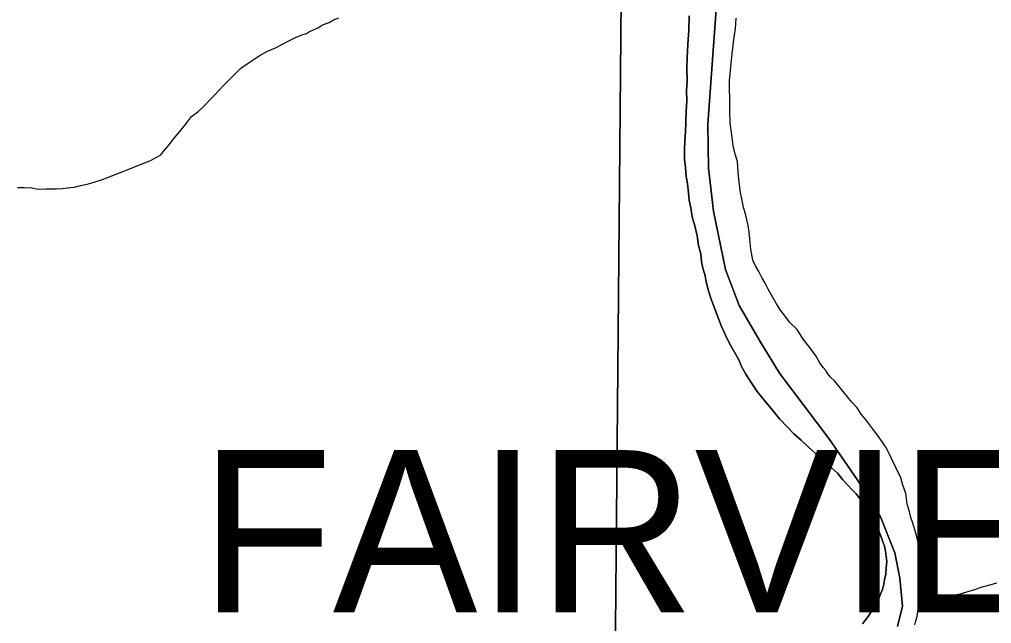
# Model space of a CAD drawing. Extents: x 2010165 to 2382125, y 1060529 to 1407316.
# Drawn here: x 2149732 to 2152727, y 1254996 to 1256857 of the extents above; entities that cross this region are included whole.
import ezdxf

# ---------------------------------------------------------------- set-up
doc = ezdxf.new("R2010")
doc.units = 0
for name, color, linetype in [('GM_X_Corporation', 7, 'Continuous'), ('GM_X_Corporation_Text', 7, 'Continuous'), ('GM_X_Major_River', 7, 'Continuous'), ('GM_X_Minor_River', 7, 'Continuous'), ('GM_X_Section', 7, 'Continuous')]:
    doc.layers.add(name, color=color, linetype=linetype)

msp = doc.modelspace()

# ---------------------------------------------------------------- linework, layer by layer
at = {"layer": 'GM_X_Corporation'}
for points in [[(2152437.4, 1254986.7), (2152452.2, 1255049.2), (2152444.6, 1255135.3), (2152429, 1255213.1), (2152384.8, 1255324.5), (2152312.5, 1255439.4), (2152225.9, 1255566), (2152073.9, 1255767.4), (2152013.9, 1255864.5), (2151949.7, 1255975.5), (2151907.5, 1256086.9), (2151870, 1256266.6), (2151855.4, 1256398.6), (2151852.7, 1256534.9), (2151870.1, 1256775.9), (2151882.8, 1256944.5)], [(2151882.8, 1256944.5), (2151870.1, 1256775.9), (2151852.7, 1256534.9), (2151855.4, 1256398.6), (2151870, 1256266.6), (2151907.5, 1256086.9), (2151949.7, 1255975.5), (2152013.9, 1255864.5), (2152073.9, 1255767.4), (2152225.9, 1255566), (2152312.5, 1255439.4), (2152384.8, 1255324.5), (2152429, 1255213.1), (2152444.6, 1255135.3), (2152452.2, 1255049.2), (2152437.4, 1254986.7)]]:
    msp.add_lwpolyline(points, dxfattribs=at)
at = {"layer": 'GM_X_Major_River'}
for points in [[(2152329.7, 1254994.5), (2152347.3, 1255016.9), (2152359, 1255037.2), (2152368.7, 1255055.5), (2152378.5, 1255069.7), (2152384.2, 1255083.9), (2152390, 1255098), (2152393.7, 1255112.1), (2152397.4, 1255130.3), (2152401.1, 1255148.4), (2152402.7, 1255168.5), (2152404.4, 1255186.6), (2152402.1, 1255202.6), (2152399.8, 1255218.6), (2152397.5, 1255234.6), (2152391.2, 1255250.6), (2152384.8, 1255268.5), (2152376.4, 1255288.4), (2152365.9, 1255312.3), (2152351.3, 1255344.1), (2152332.8, 1255365.8), (2152320.5, 1255381.7), (2152310.2, 1255395.5), (2152300, 1255405.4), (2152281.5, 1255425.1), (2152269.3, 1255438.9), (2152252.8, 1255458.6), (2152232.4, 1255476.3), (2152212, 1255494), (2152191.6, 1255513.7), (2152163, 1255539.2), (2152140.6, 1255560.8), (2152118.1, 1255580.5), (2152097.6, 1255602.2), (2152075.1, 1255625.8), (2152052.5, 1255653.5), (2152027.9, 1255683.1), (2152005.3, 1255710.8), (2151986.7, 1255738.5), (2151970.2, 1255764.3), (2151957.8, 1255786.1), (2151947.3, 1255810), (2151934.8, 1255831.9), (2151922.4, 1255853.7), (2151911.9, 1255875.6), (2151903.6, 1255893.5), (2151895.2, 1255911.4), (2151872, 1255971.1), (2151863.6, 1255995.1), (2151855.1, 1256021), (2151848.6, 1256045), (2151844.1, 1256071), (2151837.7, 1256090.9), (2151833.3, 1256110.9), (2151830.9, 1256134.9), (2151824.4, 1256160.9), (2151819.8, 1256190.9), (2151813.2, 1256220.9), (2151804.7, 1256248.8), (2151800.1, 1256276.8), (2151795.7, 1256300.8), (2151793.2, 1256322.9), (2151790.7, 1256350.9), (2151786.3, 1256374.9), (2151783.8, 1256400.9), (2151781.3, 1256427), (2151780.8, 1256455.1), (2151782.2, 1256483.2), (2151783.7, 1256511.3), (2151785.2, 1256541.5), (2151786.6, 1256573.6), (2151787.9, 1256607.8), (2151787.4, 1256637.8), (2151788.8, 1256668), (2151788.1, 1256706.1), (2151789.5, 1256740.2), (2151790.8, 1256780.4), (2151794, 1256824.6), (2151795.1, 1256868.8)], [(2151795.1, 1256868.8), (2151794, 1256824.6), (2151790.8, 1256780.4), (2151789.5, 1256740.2), (2151788.1, 1256706.1), (2151788.8, 1256668), (2151787.4, 1256637.8), (2151787.9, 1256607.8), (2151786.6, 1256573.6), (2151785.2, 1256541.5), (2151783.7, 1256511.3), (2151782.2, 1256483.2), (2151780.8, 1256455.1), (2151781.3, 1256427), (2151783.8, 1256400.9), (2151786.3, 1256374.9), (2151790.7, 1256350.9), (2151793.2, 1256322.9), (2151795.7, 1256300.8), (2151800.1, 1256276.8), (2151804.7, 1256248.8), (2151813.2, 1256220.9), (2151819.8, 1256190.9), (2151824.4, 1256160.9), (2151830.9, 1256134.9), (2151833.3, 1256110.9), (2151837.7, 1256090.9), (2151844.1, 1256071), (2151848.6, 1256045), (2151855.1, 1256021), (2151863.6, 1255995.1), (2151872, 1255971.1), (2151895.2, 1255911.4), (2151903.6, 1255893.5), (2151911.9, 1255875.6), (2151922.4, 1255853.7), (2151934.8, 1255831.9), (2151947.3, 1255810), (2151957.8, 1255786.1), (2151970.2, 1255764.3), (2151986.7, 1255738.5), (2152005.3, 1255710.8), (2152027.9, 1255683.1), (2152052.5, 1255653.5), (2152075.1, 1255625.8), (2152097.6, 1255602.2), (2152118.1, 1255580.5), (2152140.6, 1255560.8), (2152163, 1255539.2), (2152191.6, 1255513.7), (2152212, 1255494), (2152232.4, 1255476.3), (2152252.8, 1255458.6), (2152269.3, 1255438.9), (2152281.5, 1255425.1), (2152300, 1255405.4), (2152310.2, 1255395.5), (2152320.5, 1255381.7), (2152332.8, 1255365.8), (2152351.3, 1255344.1), (2152365.9, 1255312.3), (2152376.4, 1255288.4), (2152384.8, 1255268.5), (2152391.2, 1255250.6), (2152397.5, 1255234.6), (2152399.8, 1255218.6), (2152402.1, 1255202.6), (2152404.4, 1255186.6), (2152402.7, 1255168.5), (2152401.1, 1255148.4), (2152397.4, 1255130.3), (2152393.7, 1255112.1), (2152390, 1255098), (2152384.2, 1255083.9), (2152378.5, 1255069.7), (2152368.7, 1255055.5), (2152359, 1255037.2), (2152347.3, 1255016.9), (2152329.7, 1254994.5)], [(2152506, 1255224.7), (2152501.7, 1255240.6), (2152497.3, 1255262.6), (2152490.9, 1255284.6), (2152484.5, 1255304.5), (2152478.1, 1255322.5), (2152473.8, 1255340.4), (2152467.3, 1255364.4), (2152462.7, 1255396.4), (2152454.2, 1255422.4), (2152447.8, 1255444.3), (2152401.9, 1255537.8), (2152381.2, 1255569.5), (2152360.6, 1255597.2), (2152342.1, 1255620.9), (2152325.7, 1255640.7), (2152313.3, 1255660.5), (2152296.9, 1255678.2), (2152274.3, 1255705.9), (2152257.9, 1255725.7), (2152243.5, 1255743.4), (2152231.3, 1255755.2), (2152223, 1255765.1), (2152216.8, 1255775.1), (2152208.6, 1255784.9), (2152198.3, 1255798.8), (2152185.9, 1255820.6), (2152167.4, 1255846.3), (2152146.8, 1255872.1), (2152128.2, 1255901.8), (2152105.7, 1255923.4), (2152091.3, 1255943.2), (2152076.9, 1255961), (2152064.5, 1255980.8), (2152052.1, 1256002.7), (2152039.6, 1256024.5), (2152029.2, 1256044.4), (2152018.8, 1256062.3), (2152010.5, 1256080.2), (2152000.1, 1256098), (2151991.8, 1256115.9), (2151985.1, 1256149.9), (2151982.5, 1256180), (2151980.1, 1256202), (2151977.7, 1256222), (2151973.4, 1256240), (2151969, 1256258), (2151962.6, 1256277.9), (2151958.2, 1256299.9), (2151953.8, 1256323.9), (2151949.2, 1256355.9), (2151946.6, 1256386), (2151944, 1256420.1), (2151937.5, 1256442), (2151931, 1256468), (2151926.4, 1256502), (2151921.7, 1256538.1), (2151921, 1256576.2), (2151920.3, 1256612.3), (2151919.7, 1256644.4), (2151919.2, 1256670.5), (2151927.8, 1256750.9), (2151933, 1256795.1), (2151938.3, 1256829.4), (2151939.8, 1256861.5)], [(2152506, 1255224.7), (2152501.7, 1255240.6), (2152497.3, 1255262.6), (2152490.9, 1255284.6), (2152484.5, 1255304.5), (2152478.1, 1255322.5), (2152473.8, 1255340.4), (2152467.3, 1255364.4), (2152462.7, 1255396.4), (2152454.2, 1255422.4), (2152447.8, 1255444.3), (2152401.9, 1255537.8), (2152381.2, 1255569.5), (2152360.6, 1255597.2), (2152342.1, 1255620.9), (2152325.7, 1255640.7), (2152313.3, 1255660.5), (2152296.9, 1255678.2), (2152274.3, 1255705.9), (2152257.9, 1255725.7), (2152243.5, 1255743.4), (2152231.3, 1255755.2), (2152223, 1255765.1), (2152216.8, 1255775.1), (2152208.6, 1255784.9), (2152198.3, 1255798.8), (2152185.9, 1255820.6), (2152167.4, 1255846.3), (2152146.8, 1255872.1), (2152128.2, 1255901.8), (2152105.7, 1255923.4), (2152091.3, 1255943.2), (2152076.9, 1255961), (2152064.5, 1255980.8), (2152052.1, 1256002.7), (2152039.6, 1256024.5), (2152029.2, 1256044.4), (2152018.8, 1256062.3), (2152010.5, 1256080.2), (2152000.1, 1256098), (2151991.8, 1256115.9), (2151985.1, 1256149.9), (2151982.5, 1256180), (2151980.1, 1256202), (2151977.7, 1256222), (2151973.4, 1256240), (2151969, 1256258), (2151962.6, 1256277.9), (2151958.2, 1256299.9), (2151953.8, 1256323.9), (2151949.2, 1256355.9), (2151946.6, 1256386), (2151944, 1256420.1), (2151937.5, 1256442), (2151931, 1256468), (2151926.4, 1256502), (2151921.7, 1256538.1), (2151921, 1256576.2), (2151920.3, 1256612.3), (2151919.7, 1256644.4), (2151919.2, 1256670.5), (2151927.8, 1256750.9), (2151933, 1256795.1), (2151938.3, 1256829.4), (2151939.8, 1256861.5)], [(2152490.3, 1254991.6), (2152494.1, 1255003.7), (2152497.8, 1255017.8), (2152499.6, 1255031.9), (2152503.2, 1255054), (2152508.8, 1255076.2), (2152512.4, 1255096.3), (2152514.1, 1255112.4), (2152515.9, 1255126.5), (2152515.6, 1255140.6), (2152515.3, 1255156.6), (2152513, 1255174.6), (2152510.7, 1255190.6), (2152508.4, 1255206.6), (2152506, 1255224.7)], [(2152490.3, 1254991.6), (2152494.1, 1255003.7), (2152497.8, 1255017.8), (2152499.6, 1255031.9), (2152503.2, 1255054), (2152508.8, 1255076.2), (2152512.4, 1255096.3), (2152514.1, 1255112.4), (2152515.9, 1255126.5), (2152515.6, 1255140.6), (2152515.3, 1255156.6), (2152513, 1255174.6), (2152510.7, 1255190.6), (2152508.4, 1255206.6), (2152506, 1255224.7)]]:
    msp.add_lwpolyline(points, dxfattribs=at)
at = {"layer": 'GM_X_Minor_River'}
for points in [[(2149770.1, 1256338.3), (2149790.2, 1256334.7), (2149814.3, 1256335.1), (2149830.4, 1256335.5), (2149846.4, 1256335.8), (2149864.5, 1256336.1), (2149880.5, 1256338.4), (2149900.5, 1256340.8), (2149920.5, 1256345.2), (2149940.5, 1256349.6), (2149962.4, 1256356.1), (2149988.4, 1256364.6), (2150016.3, 1256375.1), (2150054.1, 1256389.9), (2150084, 1256402.5), (2150111.9, 1256413.1), (2150133.8, 1256421.5), (2150153.7, 1256432), (2150167.6, 1256440.3), (2150179.3, 1256454.5), (2150193.1, 1256470.8), (2150208.8, 1256491.2), (2150226.4, 1256511.6), (2150244.1, 1256534), (2150261.7, 1256558.5), (2150281.5, 1256572.9), (2150295.3, 1256585.2), (2150307.1, 1256597.5), (2150318.9, 1256609.7), (2150332.7, 1256624), (2150346.5, 1256638.3), (2150362.2, 1256654.7), (2150413.5, 1256705.9), (2150437.2, 1256722.4), (2150470.9, 1256745.1), (2150496.8, 1256759.6), (2150520.6, 1256770.1), (2150540.5, 1256780.5), (2150560.4, 1256790.9), (2150582.3, 1256801.4), (2150602.2, 1256809.8), (2150616.2, 1256814.1), (2150626.1, 1256820.3), (2150640, 1256826.6), (2150653.9, 1256832.9), (2150665.8, 1256841.1), (2150685.8, 1256847.6), (2150699.7, 1256855.8), (2150715.6, 1256862.2)], [(2149725.9, 1256339.5), (2149748, 1256339.9), (2149770.1, 1256338.3)], [(2152510.1, 1255083.5), (2152522.7, 1255082.5), (2152536.8, 1255080.8), (2152548.8, 1255081), (2152558.9, 1255081.2), (2152570.9, 1255083.4), (2152580.9, 1255083.6), (2152597, 1255083.9), (2152613, 1255084.2), (2152627, 1255086.5), (2152651, 1255093), (2152672.9, 1255099.4), (2152694.8, 1255107.9), (2152718.8, 1255114.3), (2152742.8, 1255120.8)]]:
    msp.add_lwpolyline(points, dxfattribs=at)
at = {"layer": 'GM_X_Section'}
for points in [[(2145783.4, 1256933.3), (2151585.7, 1256921.2), (2151537.5, 1251558.4), (2145755.1, 1251562.6)], [(2151585.7, 1256921.2), (2157370.9, 1256894.4), (2157362.6, 1251549), (2151537.5, 1251558.4)]]:
    msp.add_lwpolyline(points, close=True, dxfattribs=at)

# ---------------------------------------------------------------- texts
at = {"layer": 'GM_X_Corporation_Text'}
msp.add_text('FAIRVIEW', height=500, rotation=0, dxfattribs=at).set_placement((2150289.1, 1255030.2))

doc.saveas('drawing.dxf')
